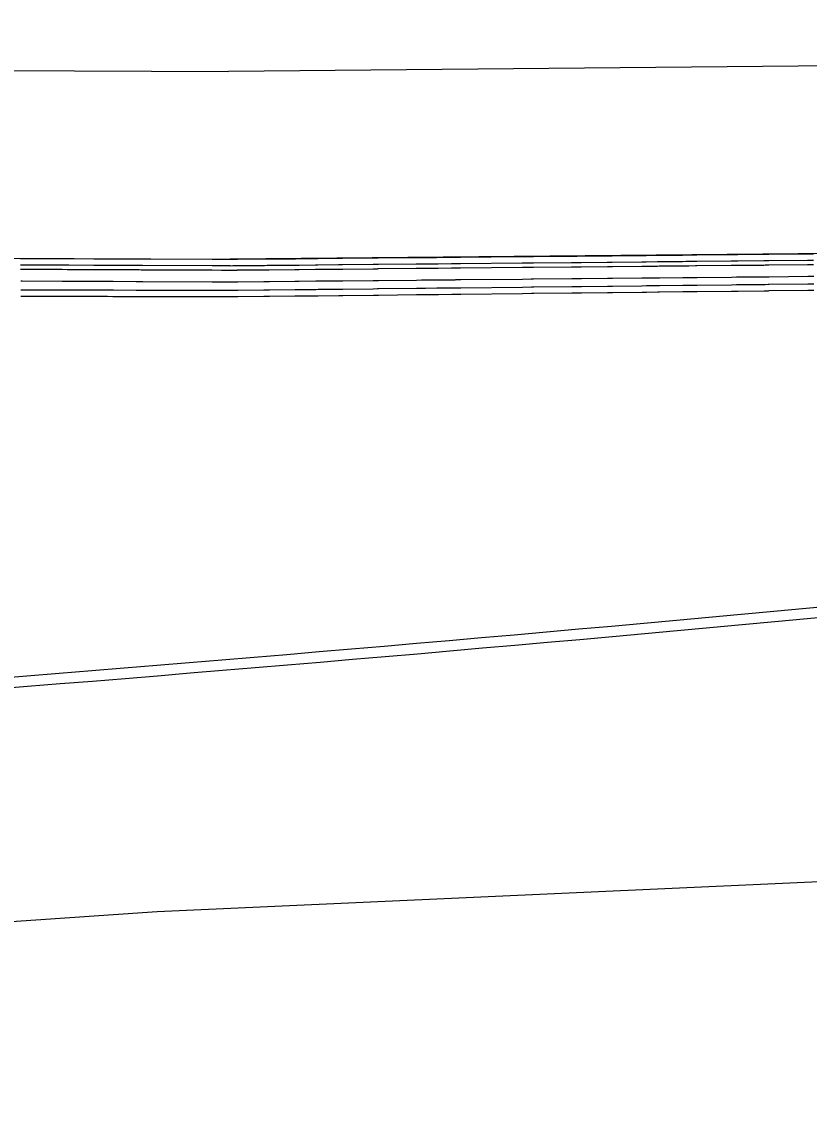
# Model space of a CAD drawing. Extents: x 2145147 to 2158018, y 137519 to 148068.
# Drawn here: x 2146041.1 to 2146091.4, y 142935.2 to 143004.3 of the extents above; entities that cross this region are included whole.
import ezdxf

# ---------------------------------------------------------------- set-up
doc = ezdxf.new("R2010")
doc.units = 0
doc.layers.add('PR_Phasing_Pavement_6', color=7, linetype='Continuous')

msp = doc.modelspace()

# ---------------------------------------------------------------- linework, layer by layer
at = {"layer": 'PR_Phasing_Pavement_6'}
for p, q in [((2146390.613, 143004.327), (2146054.289, 143001.139)), ((2145754.512, 143002.446), (2146054.289, 143001.139)), ((2146218.57, 142990.696), (2146054.403, 142989.139)), ((2145799.63, 142990.249), (2146054.237, 142989.139))]:
    msp.add_line(p, q, dxfattribs=at)
for points in [[(2146041.001, 142989.197), (2146041.094, 142989.197), (2146043.651, 142989.185), (2146043.979, 142989.184), (2146044.07, 142989.184), (2146044.082, 142989.184), (2146045.693, 142989.177), (2146045.902, 142989.176), (2146045.947, 142989.175), (2146045.953, 142989.175), (2146046.41, 142989.173), (2146046.47, 142989.173), (2146046.508, 142989.173), (2146046.513, 142989.173), (2146046.527, 142989.173), (2146046.529, 142989.173), (2146046.872, 142989.171)], [(2146041.005, 142988.791), (2146041.097, 142988.79), (2146043.654, 142988.779), (2146043.983, 142988.778), (2146044.074, 142988.777), (2146044.086, 142988.777), (2146045.697, 142988.77), (2146045.906, 142988.769), (2146045.951, 142988.769), (2146045.957, 142988.769), (2146046.414, 142988.767), (2146046.474, 142988.767), (2146046.512, 142988.767), (2146046.516, 142988.767), (2146046.531, 142988.767), (2146046.532, 142988.767), (2146046.876, 142988.765), (2146046.921, 142988.765), (2146048.377, 142988.759), (2146048.568, 142988.758), (2146048.577, 142988.758), (2146048.581, 142988.758), (2146048.717, 142988.757), (2146048.737, 142988.757), (2146048.754, 142988.757), (2146048.757, 142988.757), (2146048.795, 142988.757), (2146048.8, 142988.757), (2146053.246, 142988.738), (2146053.834, 142988.735), (2146053.963, 142988.734), (2146053.98, 142988.734), (2146054.052, 142988.734), (2146054.061, 142988.734), (2146054.063, 142988.734), (2146054.355, 142988.733), (2146054.394, 142988.733), (2146054.403, 142988.732), (2146054.407, 142988.732), (2146054.563, 142988.734), (2146054.585, 142988.734), (2146054.605, 142988.734), (2146054.607, 142988.734), (2146054.622, 142988.734), (2146054.624, 142988.735), (2146054.652, 142988.735), (2146054.656, 142988.735), (2146054.809, 142988.736), (2146054.835, 142988.737), (2146054.863, 142988.737), (2146054.867, 142988.737), (2146054.873, 142988.737), (2146054.874, 142988.737), (2146056.53, 142988.753), (2146056.589, 142988.753), (2146056.592, 142988.753), (2146056.755, 142988.755), (2146056.77, 142988.755), (2146056.772, 142988.755), (2146056.807, 142988.755), (2146056.812, 142988.755), (2146056.883, 142988.756), (2146056.893, 142988.756), (2146058.521, 142988.771), (2146058.578, 142988.772), (2146058.582, 142988.772), (2146058.744, 142988.774), (2146058.76, 142988.774), (2146058.762, 142988.774), (2146058.798, 142988.774), (2146058.803, 142988.774), (2146059.856, 142988.784), (2146060.001, 142988.785), (2146061.321, 142988.798), (2146061.503, 142988.8), (2146061.576, 142988.8), (2146061.586, 142988.801), (2146063.53, 142988.819), (2146063.8, 142988.822), (2146063.861, 142988.822), (2146063.869, 142988.822), (2146066.286, 142988.845), (2146066.625, 142988.848), (2146066.83, 142988.85), (2146066.859, 142988.851), (2146067.58, 142988.857), (2146067.683, 142988.858), (2146068.536, 142988.866), (2146068.577, 142988.867), (2146068.581, 142988.867), (2146068.657, 142988.868), (2146068.753, 142988.868), (2146068.766, 142988.869), (2146068.804, 142988.869), (2146068.809, 142988.869), (2146069.075, 142988.872), (2146069.113, 142988.872), (2146069.121, 142988.872), (2146069.123, 142988.872), (2146073.067, 142988.909), (2146073.63, 142988.915), (2146073.759, 142988.916), (2146073.778, 142988.916), (2146076.217, 142988.939), (2146076.572, 142988.943), (2146076.655, 142988.943), (2146076.667, 142988.943), (2146076.809, 142988.945), (2146076.83, 142988.945), (2146078.499, 142988.961), (2146078.577, 142988.962), (2146078.581, 142988.962), (2146078.745, 142988.963), (2146078.768, 142988.963), (2146078.771, 142988.963), (2146078.811, 142988.964), (2146078.817, 142988.964), (2146080.699, 142988.982), (2146080.978, 142988.984), (2146081.707, 142988.991), (2146081.817, 142988.992), (2146083.31, 142989.006), (2146083.535, 142989.009), (2146083.679, 142989.01), (2146083.701, 142989.01), (2146084.136, 142989.014), (2146084.202, 142989.015), (2146084.218, 142989.015), (2146084.221, 142989.015), (2146086.414, 142989.036), (2146086.748, 142989.039), (2146086.797, 142989.04), (2146086.805, 142989.04), (2146086.836, 142989.04), (2146086.841, 142989.04), (2146088.498, 142989.056), (2146088.576, 142989.056), (2146088.58, 142989.056), (2146088.753, 142989.058), (2146088.772, 142989.058), (2146088.775, 142989.058), (2146088.818, 142989.059), (2146088.824, 142989.059), (2146091.292, 142989.082), (2146091.676, 142989.086)], [(2146046.872, 142989.171), (2146046.917, 142989.171), (2146048.373, 142989.165), (2146048.564, 142989.164), (2146048.574, 142989.164), (2146048.577, 142989.164), (2146048.713, 142989.163), (2146048.733, 142989.163), (2146048.75, 142989.163), (2146048.753, 142989.163), (2146048.791, 142989.163), (2146048.796, 142989.163), (2146053.242, 142989.144), (2146053.83, 142989.141), (2146053.959, 142989.141), (2146053.976, 142989.141), (2146054.048, 142989.14), (2146054.058, 142989.14), (2146054.059, 142989.14), (2146054.06, 142989.14), (2146054.351, 142989.139), (2146054.39, 142989.139), (2146054.399, 142989.139), (2146054.403, 142989.139), (2146054.559, 142989.14), (2146054.582, 142989.14), (2146054.601, 142989.141), (2146054.604, 142989.141), (2146054.619, 142989.141), (2146054.621, 142989.141), (2146054.648, 142989.141), (2146054.652, 142989.141), (2146054.806, 142989.143), (2146054.831, 142989.143), (2146054.859, 142989.143), (2146054.863, 142989.143), (2146054.869, 142989.143), (2146054.87, 142989.143), (2146056.526, 142989.159), (2146056.585, 142989.159), (2146056.589, 142989.159), (2146056.751, 142989.161), (2146056.766, 142989.161), (2146056.769, 142989.161), (2146056.803, 142989.161), (2146056.808, 142989.161), (2146056.879, 142989.162), (2146056.889, 142989.162), (2146058.517, 142989.178), (2146058.574, 142989.178), (2146058.578, 142989.178), (2146058.74, 142989.18), (2146058.756, 142989.18), (2146058.759, 142989.18), (2146058.794, 142989.18), (2146058.799, 142989.18), (2146059.852, 142989.19), (2146059.997, 142989.192), (2146061.317, 142989.204), (2146061.499, 142989.206), (2146061.572, 142989.207), (2146061.582, 142989.207), (2146063.526, 142989.225), (2146063.796, 142989.228), (2146063.857, 142989.228), (2146063.865, 142989.228), (2146066.282, 142989.251), (2146066.621, 142989.255), (2146066.826, 142989.256), (2146066.855, 142989.257), (2146067.577, 142989.264), (2146067.679, 142989.265), (2146068.532, 142989.273), (2146068.573, 142989.273), (2146068.577, 142989.273), (2146068.654, 142989.274), (2146068.749, 142989.275), (2146068.763, 142989.275), (2146068.8, 142989.275), (2146068.806, 142989.275), (2146069.071, 142989.278), (2146069.109, 142989.278), (2146069.117, 142989.278), (2146069.119, 142989.278), (2146073.063, 142989.316), (2146073.626, 142989.321), (2146073.755, 142989.322), (2146073.774, 142989.322), (2146076.214, 142989.345), (2146076.568, 142989.349), (2146076.651, 142989.35), (2146076.663, 142989.35), (2146076.805, 142989.351), (2146076.826, 142989.351), (2146078.495, 142989.367), (2146078.573, 142989.368), (2146078.577, 142989.368), (2146078.742, 142989.369), (2146078.764, 142989.37), (2146078.768, 142989.37), (2146078.808, 142989.37), (2146078.813, 142989.37), (2146080.695, 142989.388), (2146080.975, 142989.391), (2146081.704, 142989.398), (2146081.813, 142989.399), (2146083.306, 142989.413), (2146083.531, 142989.415), (2146083.675, 142989.416), (2146083.697, 142989.416), (2146084.132, 142989.421), (2146084.198, 142989.421), (2146084.215, 142989.421), (2146084.217, 142989.421), (2146086.411, 142989.442), (2146086.744, 142989.445), (2146086.794, 142989.446), (2146086.801, 142989.446), (2146086.833, 142989.446), (2146086.837, 142989.446), (2146088.494, 142989.462), (2146088.573, 142989.463), (2146088.576, 142989.463), (2146088.749, 142989.464), (2146088.768, 142989.464), (2146088.771, 142989.465), (2146088.814, 142989.465), (2146088.82, 142989.465), (2146091.288, 142989.488), (2146091.672, 142989.492)], [(2146041.008, 142988.51), (2146041.1, 142988.509), (2146043.657, 142988.498), (2146043.986, 142988.497), (2146044.077, 142988.496), (2146044.089, 142988.496), (2146045.699, 142988.489), (2146045.909, 142988.488), (2146045.954, 142988.488), (2146045.96, 142988.488), (2146046.417, 142988.486), (2146046.477, 142988.486), (2146046.514, 142988.486), (2146046.519, 142988.486), (2146046.533, 142988.485), (2146046.535, 142988.485), (2146046.879, 142988.484), (2146046.924, 142988.484), (2146048.379, 142988.477), (2146048.571, 142988.477), (2146048.58, 142988.477), (2146048.584, 142988.477), (2146048.72, 142988.476), (2146048.739, 142988.476), (2146048.757, 142988.476), (2146048.759, 142988.476), (2146048.797, 142988.476), (2146048.802, 142988.476), (2146053.249, 142988.456), (2146053.837, 142988.454), (2146053.966, 142988.453), (2146053.983, 142988.453), (2146054.054, 142988.453), (2146054.064, 142988.453), (2146054.066, 142988.453), (2146054.357, 142988.451), (2146054.397, 142988.451), (2146054.405, 142988.451), (2146054.409, 142988.451), (2146054.565, 142988.453), (2146054.588, 142988.453), (2146054.608, 142988.453), (2146054.61, 142988.453), (2146054.625, 142988.453), (2146054.627, 142988.453), (2146054.655, 142988.454), (2146054.658, 142988.454), (2146054.812, 142988.455), (2146054.837, 142988.455), (2146054.865, 142988.456), (2146054.869, 142988.456), (2146054.875, 142988.456), (2146054.876, 142988.456), (2146056.532, 142988.471), (2146056.591, 142988.472), (2146056.595, 142988.472), (2146056.757, 142988.473), (2146056.773, 142988.474), (2146056.775, 142988.474), (2146056.81, 142988.474), (2146056.814, 142988.474), (2146056.886, 142988.475), (2146056.895, 142988.475), (2146058.524, 142988.49), (2146058.58, 142988.491), (2146058.584, 142988.491), (2146058.746, 142988.492), (2146058.763, 142988.492), (2146058.765, 142988.493), (2146058.8, 142988.493), (2146058.805, 142988.493), (2146059.859, 142988.503), (2146060.003, 142988.504), (2146061.323, 142988.517), (2146061.506, 142988.518), (2146061.578, 142988.519), (2146061.589, 142988.519), (2146063.533, 142988.538), (2146063.803, 142988.54), (2146063.863, 142988.541), (2146063.872, 142988.541), (2146066.289, 142988.564), (2146066.627, 142988.567), (2146066.833, 142988.569), (2146066.862, 142988.569), (2146067.583, 142988.576), (2146067.685, 142988.577), (2146068.539, 142988.585), (2146068.58, 142988.586), (2146068.584, 142988.586), (2146068.66, 142988.586), (2146068.755, 142988.587), (2146068.769, 142988.587), (2146068.807, 142988.588), (2146068.812, 142988.588), (2146069.077, 142988.59), (2146069.115, 142988.591), (2146069.124, 142988.591), (2146069.125, 142988.591), (2146073.07, 142988.628), (2146073.632, 142988.633), (2146073.762, 142988.635), (2146073.781, 142988.635), (2146076.22, 142988.658), (2146076.575, 142988.661), (2146076.658, 142988.662), (2146076.67, 142988.662), (2146076.812, 142988.664), (2146076.833, 142988.664), (2146078.502, 142988.68), (2146078.58, 142988.68), (2146078.583, 142988.68), (2146078.748, 142988.682), (2146078.771, 142988.682), (2146078.774, 142988.682), (2146078.814, 142988.683), (2146078.82, 142988.683), (2146080.701, 142988.7), (2146080.981, 142988.703), (2146081.71, 142988.71), (2146081.82, 142988.711), (2146083.312, 142988.725), (2146083.537, 142988.727), (2146083.682, 142988.729), (2146083.703, 142988.729), (2146084.138, 142988.733)], [(2146084.138, 142988.733), (2146084.205, 142988.734)], [(2146084.205, 142988.734), (2146084.221, 142988.734), (2146084.224, 142988.734), (2146086.417, 142988.755), (2146086.751, 142988.758), (2146086.8, 142988.758), (2146086.808, 142988.758), (2146086.839, 142988.759), (2146086.844, 142988.759), (2146088.501, 142988.774), (2146088.579, 142988.775), (2146088.583, 142988.775), (2146088.756, 142988.777), (2146088.775, 142988.777), (2146088.778, 142988.777), (2146088.82, 142988.777), (2146088.827, 142988.778), (2146091.295, 142988.801), (2146091.678, 142988.805)], [(2146041.015, 142987.76), (2146041.107, 142987.759), (2146043.664, 142987.748), (2146043.993, 142987.747), (2146044.084, 142987.746), (2146044.096, 142987.746), (2146045.706, 142987.739), (2146045.916, 142987.738), (2146045.961, 142987.738), (2146045.967, 142987.738), (2146046.424, 142987.736), (2146046.484, 142987.736), (2146046.521, 142987.736), (2146046.526, 142987.736), (2146046.54, 142987.736), (2146046.542, 142987.736), (2146046.886, 142987.734), (2146046.931, 142987.734), (2146048.386, 142987.727), (2146048.578, 142987.727), (2146048.587, 142987.727), (2146048.591, 142987.727), (2146048.727, 142987.726), (2146048.746, 142987.726), (2146048.764, 142987.726), (2146048.766, 142987.726), (2146048.804, 142987.726), (2146048.809, 142987.726), (2146053.256, 142987.706), (2146053.844, 142987.704), (2146053.973, 142987.703), (2146053.99, 142987.703), (2146054.061, 142987.703), (2146054.071, 142987.703), (2146054.073, 142987.703), (2146054.365, 142987.701), (2146054.404, 142987.701), (2146054.413, 142987.701), (2146054.416, 142987.701), (2146054.572, 142987.703), (2146054.595, 142987.703), (2146054.615, 142987.703), (2146054.617, 142987.703), (2146054.632, 142987.703), (2146054.634, 142987.703), (2146054.662, 142987.704), (2146054.666, 142987.704), (2146054.819, 142987.705), (2146054.844, 142987.705), (2146054.873, 142987.706), (2146054.876, 142987.706), (2146054.882, 142987.706), (2146054.883, 142987.706), (2146056.54, 142987.721), (2146056.598, 142987.722), (2146056.602, 142987.722), (2146056.764, 142987.724), (2146056.78, 142987.724), (2146056.782, 142987.724), (2146056.817, 142987.724), (2146056.821, 142987.724), (2146056.893, 142987.725), (2146056.902, 142987.725), (2146058.531, 142987.74), (2146058.588, 142987.741), (2146058.591, 142987.741), (2146058.753, 142987.742), (2146058.77, 142987.743), (2146058.772, 142987.743), (2146058.807, 142987.743), (2146058.812, 142987.743), (2146059.866, 142987.753), (2146060.011, 142987.754), (2146061.33, 142987.767), (2146061.513, 142987.769), (2146061.586, 142987.769), (2146061.596, 142987.769), (2146063.54, 142987.788), (2146063.81, 142987.79), (2146063.87, 142987.791), (2146063.879, 142987.791), (2146066.296, 142987.814), (2146066.634, 142987.817), (2146066.84, 142987.819), (2146066.869, 142987.819), (2146067.59, 142987.826), (2146067.692, 142987.827), (2146068.546, 142987.835), (2146068.587, 142987.836), (2146068.591, 142987.836), (2146068.667, 142987.836), (2146068.763, 142987.837), (2146068.776, 142987.837), (2146068.814, 142987.838), (2146068.819, 142987.838), (2146069.084, 142987.84), (2146069.122, 142987.841), (2146069.131, 142987.841), (2146069.132, 142987.841), (2146073.077, 142987.878), (2146073.64, 142987.883), (2146073.769, 142987.885), (2146073.788, 142987.885), (2146076.227, 142987.908), (2146076.582, 142987.911), (2146076.665, 142987.912), (2146076.677, 142987.912), (2146076.819, 142987.914), (2146076.84, 142987.914), (2146078.509, 142987.93), (2146078.587, 142987.93), (2146078.59, 142987.93), (2146078.755, 142987.932), (2146078.778, 142987.932), (2146078.781, 142987.932), (2146078.821, 142987.933), (2146078.827, 142987.933), (2146080.708, 142987.951), (2146080.988, 142987.953), (2146081.717, 142987.96), (2146081.827, 142987.961), (2146083.32, 142987.975), (2146083.544, 142987.977), (2146083.689, 142987.979), (2146083.711, 142987.979), (2146084.146, 142987.983), (2146084.212, 142987.984), (2146084.228, 142987.984), (2146084.231, 142987.984), (2146086.424, 142988.005), (2146086.758, 142988.008), (2146086.807, 142988.008), (2146086.815, 142988.008), (2146086.846, 142988.009), (2146086.851, 142988.009), (2146088.508, 142988.024), (2146088.586, 142988.025), (2146088.59, 142988.025), (2146088.763, 142988.027), (2146088.782, 142988.027), (2146088.785, 142988.027), (2146088.827, 142988.027), (2146088.834, 142988.028), (2146091.302, 142988.051), (2146091.685, 142988.055)], [(2146041.02, 142987.195), (2146041.113, 142987.195), (2146043.67, 142987.188), (2146043.998, 142987.187), (2146044.089, 142987.186), (2146044.101, 142987.186), (2146045.712, 142987.182), (2146045.921, 142987.181), (2146045.966, 142987.181), (2146045.972, 142987.181), (2146046.429, 142987.18), (2146046.489, 142987.18), (2146046.527, 142987.18), (2146046.532, 142987.179), (2146046.546, 142987.179), (2146046.548, 142987.179), (2146046.891, 142987.178), (2146046.936, 142987.178), (2146048.392, 142987.174), (2146048.583, 142987.174), (2146048.592, 142987.174), (2146048.596, 142987.174), (2146048.732, 142987.173), (2146048.752, 142987.173), (2146048.769, 142987.173), (2146048.772, 142987.173), (2146048.81, 142987.173), (2146048.815, 142987.173), (2146053.261, 142987.16), (2146053.849, 142987.159), (2146053.978, 142987.158), (2146053.995, 142987.158), (2146054.067, 142987.158), (2146054.076, 142987.158), (2146054.078, 142987.158), (2146054.37, 142987.157), (2146054.409, 142987.157), (2146054.418, 142987.157), (2146054.422, 142987.157), (2146054.578, 142987.159), (2146054.6, 142987.159), (2146054.62, 142987.159), (2146054.622, 142987.159), (2146054.637, 142987.159), (2146054.639, 142987.16), (2146054.667, 142987.16), (2146054.671, 142987.16), (2146054.824, 142987.162), (2146054.849, 142987.162), (2146054.878, 142987.162), (2146054.881, 142987.162), (2146054.888, 142987.162), (2146056.545, 142987.181), (2146056.603, 142987.182), (2146056.607, 142987.182), (2146056.769, 142987.184), (2146056.785, 142987.184), (2146056.787, 142987.184), (2146056.822, 142987.184), (2146056.826, 142987.184), (2146056.898, 142987.185), (2146056.908, 142987.185), (2146058.536, 142987.204), (2146058.593, 142987.204), (2146058.596, 142987.204), (2146058.758, 142987.206), (2146058.775, 142987.206), (2146058.777, 142987.206), (2146058.813, 142987.207), (2146058.817, 142987.207), (2146059.871, 142987.218), (2146060.016, 142987.22), (2146061.335, 142987.235), (2146061.518, 142987.237), (2146061.591, 142987.238), (2146061.601, 142987.238), (2146063.545, 142987.26), (2146063.815, 142987.263), (2146063.875, 142987.263), (2146063.884, 142987.263), (2146066.301, 142987.291), (2146066.639, 142987.294), (2146066.845, 142987.297), (2146066.874, 142987.297), (2146067.595, 142987.305), (2146067.697, 142987.306), (2146068.551, 142987.316), (2146068.592, 142987.316), (2146068.596, 142987.316), (2146068.672, 142987.317), (2146068.768, 142987.318), (2146068.781, 142987.318), (2146068.819, 142987.319), (2146068.824, 142987.319), (2146069.089, 142987.322), (2146069.127, 142987.322), (2146069.136, 142987.322), (2146069.137, 142987.322), (2146073.082, 142987.366), (2146073.644, 142987.373), (2146073.774, 142987.374), (2146073.793, 142987.374), (2146076.232, 142987.401), (2146076.587, 142987.405), (2146076.67, 142987.406), (2146076.682, 142987.406), (2146076.824, 142987.408), (2146076.845, 142987.408), (2146078.514, 142987.427), (2146078.591, 142987.428), (2146078.595, 142987.428), (2146078.76, 142987.43), (2146078.783, 142987.43), (2146078.786, 142987.43), (2146078.826, 142987.43), (2146078.832, 142987.43), (2146080.713, 142987.451), (2146080.993, 142987.454), (2146081.722, 142987.462), (2146081.831, 142987.464), (2146083.324, 142987.48), (2146083.549, 142987.483), (2146083.693, 142987.484), (2146083.715, 142987.484), (2146084.15, 142987.489), (2146084.216, 142987.49), (2146084.233, 142987.49), (2146084.235, 142987.49), (2146086.429, 142987.514), (2146086.763, 142987.518), (2146086.812, 142987.519), (2146086.819, 142987.519), (2146086.851, 142987.519), (2146086.856, 142987.519), (2146088.512, 142987.538), (2146088.591, 142987.538), (2146088.595, 142987.538), (2146088.768, 142987.54), (2146088.787, 142987.541), (2146088.79, 142987.541), (2146088.832, 142987.541), (2146088.839, 142987.541), (2146091.306, 142987.568), (2146091.69, 142987.573)], [(2146041.024, 142986.789), (2146041.116, 142986.788), (2146043.673, 142986.781), (2146044.002, 142986.78), (2146044.093, 142986.78), (2146044.105, 142986.78), (2146045.716, 142986.776), (2146045.925, 142986.775), (2146045.97, 142986.775), (2146045.976, 142986.775), (2146046.433, 142986.773), (2146046.493, 142986.773), (2146046.53, 142986.773), (2146046.535, 142986.773), (2146046.55, 142986.773), (2146046.551, 142986.773), (2146046.895, 142986.772), (2146046.94, 142986.772), (2146048.395, 142986.768), (2146048.587, 142986.767), (2146048.596, 142986.767), (2146048.6, 142986.767), (2146048.736, 142986.767), (2146048.755, 142986.767), (2146048.773, 142986.767), (2146048.775, 142986.767), (2146048.813, 142986.767), (2146048.819, 142986.767), (2146053.265, 142986.754), (2146053.853, 142986.752), (2146053.982, 142986.752), (2146053.999, 142986.752), (2146054.071, 142986.752), (2146054.08, 142986.752), (2146054.082, 142986.752), (2146054.374, 142986.751), (2146054.413, 142986.751), (2146054.422, 142986.751), (2146054.425, 142986.751), (2146054.581, 142986.753), (2146054.604, 142986.753), (2146054.624, 142986.753), (2146054.626, 142986.753), (2146054.641, 142986.753), (2146054.643, 142986.753), (2146054.671, 142986.754), (2146054.675, 142986.754), (2146054.828, 142986.755), (2146054.853, 142986.756), (2146054.882, 142986.756), (2146054.885, 142986.756), (2146054.892, 142986.756), (2146056.549, 142986.775), (2146056.607, 142986.775), (2146056.611, 142986.776), (2146056.773, 142986.777), (2146056.789, 142986.778), (2146056.791, 142986.778), (2146056.826, 142986.778), (2146056.83, 142986.778), (2146056.902, 142986.779), (2146056.911, 142986.779), (2146058.54, 142986.797), (2146058.596, 142986.798), (2146058.6, 142986.798), (2146058.762, 142986.8), (2146058.779, 142986.8), (2146058.781, 142986.8), (2146058.816, 142986.8), (2146058.821, 142986.8), (2146059.875, 142986.812), (2146060.02, 142986.814), (2146061.339, 142986.829), (2146061.522, 142986.831), (2146061.594, 142986.831), (2146061.605, 142986.832), (2146063.549, 142986.853), (2146063.819, 142986.856), (2146063.879, 142986.857), (2146063.888, 142986.857), (2146066.305, 142986.884), (2146066.643, 142986.888), (2146066.849, 142986.89), (2146066.878, 142986.891), (2146067.599, 142986.899), (2146067.701, 142986.9), (2146068.555, 142986.91), (2146068.596, 142986.91), (2146068.6, 142986.91), (2146068.676, 142986.911), (2146068.771, 142986.912), (2146068.785, 142986.912), (2146068.823, 142986.912), (2146068.828, 142986.913), (2146069.093, 142986.916), (2146069.131, 142986.916), (2146069.14, 142986.916), (2146069.141, 142986.916), (2146073.086, 142986.96), (2146073.648, 142986.966), (2146073.778, 142986.968), (2146073.796, 142986.968), (2146076.236, 142986.995), (2146076.591, 142986.999), (2146076.674, 142987), (2146076.686, 142987), (2146076.828, 142987.002), (2146076.848, 142987.002), (2146078.518, 142987.02), (2146078.595, 142987.021), (2146078.599, 142987.021), (2146078.764, 142987.023), (2146078.786, 142987.023), (2146078.79, 142987.024), (2146078.83, 142987.024), (2146078.836, 142987.024), (2146080.717, 142987.045), (2146080.997, 142987.048), (2146081.726, 142987.056), (2146081.835, 142987.057), (2146083.328, 142987.074), (2146083.553, 142987.076), (2146083.697, 142987.078), (2146083.719, 142987.078), (2146084.154, 142987.083), (2146084.22, 142987.084), (2146084.237, 142987.084), (2146084.239, 142987.084), (2146086.433, 142987.108), (2146086.766, 142987.112), (2146086.816, 142987.112), (2146086.823, 142987.112), (2146086.855, 142987.113), (2146086.86, 142987.113), (2146088.516, 142987.131), (2146088.595, 142987.132), (2146088.598, 142987.132), (2146088.771, 142987.134), (2146088.791, 142987.134), (2146088.793, 142987.134), (2146088.836, 142987.135), (2146088.842, 142987.135), (2146091.31, 142987.162), (2146091.694, 142987.166)], [(2146174.553, 142952.395), (2146122.59, 142950.748), (2146049.725, 142947.436), (2146006.923, 142944.488), (2145989.204, 142944.884), (2145857.814, 142935.198), (2145856.858, 142948.162)]]:
    msp.add_lwpolyline(points, dxfattribs=at)
for radius in [3819.052, 3819.719]:
    msp.add_arc((2145735.685, 146769.314), radius, 274.216501, 276.2165, dxfattribs=at)

doc.saveas('drawing.dxf')
